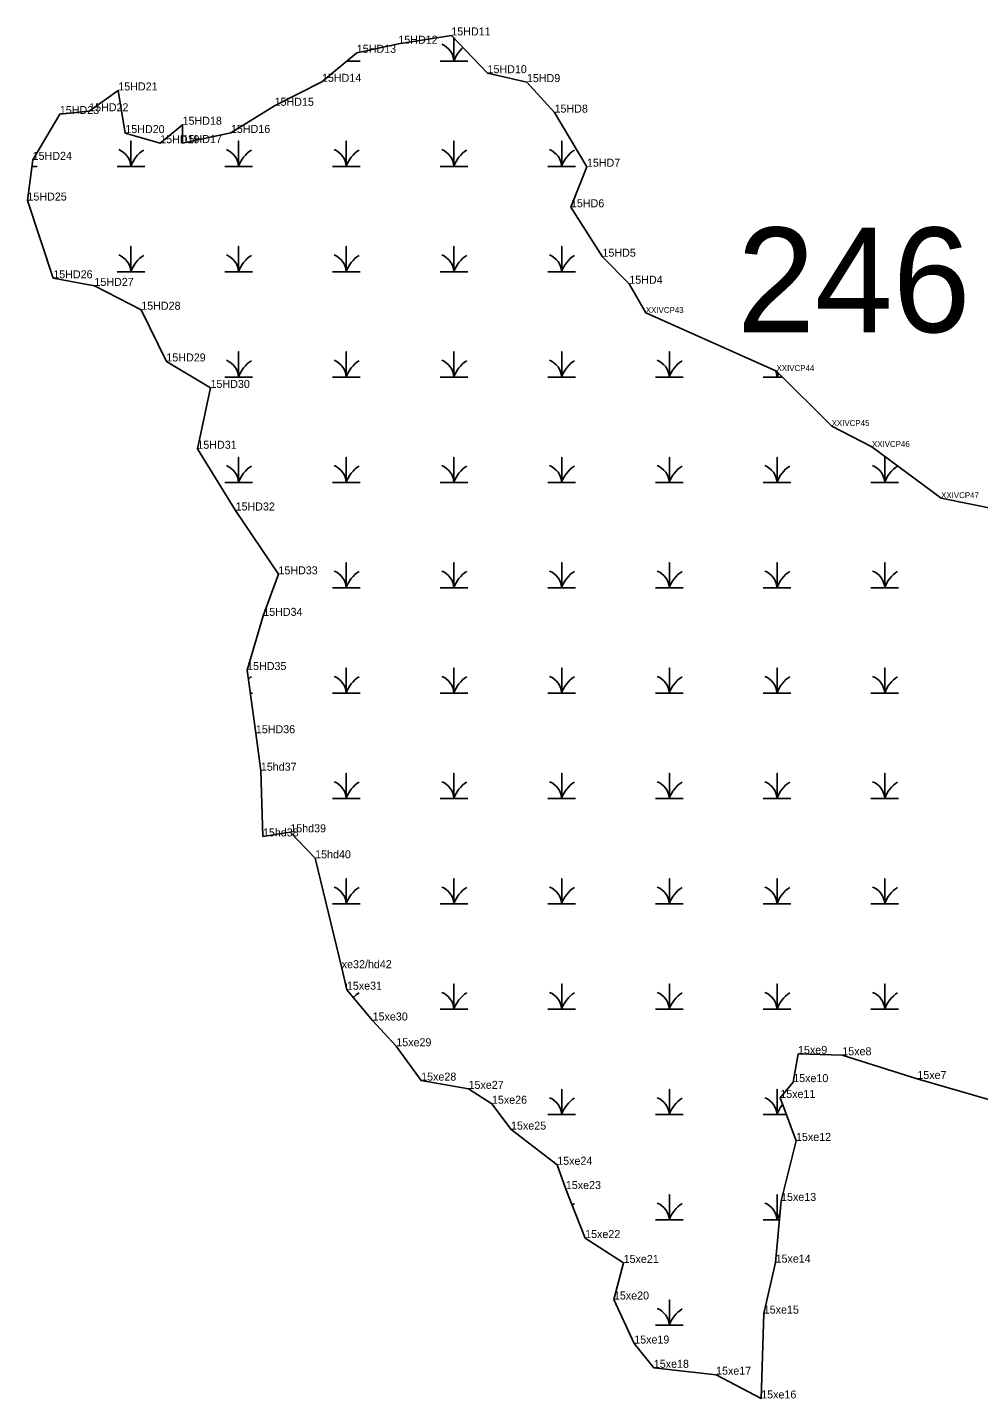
# Model space of a CAD drawing. Extents: x 2072529 to 2268796, y 436423 to 470406.
# Drawn here: x 2267109 to 2267703, y 443475 to 444332 of the extents above; entities that cross this region are included whole.
import ezdxf

# ---------------------------------------------------------------- set-up
doc = ezdxf.new("R2010")
doc.units = 0
for name, color, linetype in [('Default', 7, 'Continuous'), ('Exist Environmental Wetland Boundary', 7, 'Continuous'), ('Exist Environmental Wetland Boundary Cogo Comment', 7, 'Continuous'), ('Exist Hydro Swamp or Marsh', 7, 'Continuous'), ('Old_Level_20', 7, 'Continuous')]:
    doc.layers.add(name, color=color, linetype=linetype)

msp = doc.modelspace()

# ---------------------------------------------------------------- linework, layer by layer
at = {"layer": 'Exist Environmental Wetland Boundary'}
for points in [[(2267254.71, 443867.46), (2267251.59, 443890.85), (2267246.15, 443930.33), (2267256.19, 443964.18), (2267265.69, 443990.12), (2267238.96, 444029.98), (2267215.07, 444068.53), (2267223.27, 444106.54), (2267195.73, 444123.07), (2267180.03, 444155.38), (2267150.79, 444170.27), (2267125.08, 444175.01), (2267108.95, 444223.58), (2267112.23, 444249), (2267129.18, 444277.63), (2267147.51, 444279.34), (2267165.7, 444292.35), (2267170.08, 444265.69), (2267191.85, 444259.39), (2267205.85, 444270.93), (2267205.86, 444259.5), (2267236.05, 444265.81), (2267263.32, 444282.78), (2267292.89, 444297.74), (2267314.62, 444315.88), (2267340.6, 444321.55), (2267373.68, 444326.72), (2267396.26, 444303.14), (2267420.87, 444297.57), (2267438.13, 444278.5), (2267458.35, 444244.71), (2267448.38, 444219.37), (2267468.06, 444188.5), (2267484.83, 444171.6), (2267495.13, 444153.37), (2267576.76, 444117.09), (2267611.21, 444082.76), (2267636.35, 444069.68), (2267679.53, 444037.72), (2267752.68, 444022.97)], [(2267725.87, 443657.23), (2267664.69, 443674.89), (2267617.82, 443689.69), (2267590.18, 443690.53), (2267587.18, 443672.94), (2267579.08, 443663.04), (2267588.92, 443636.21), (2267579.59, 443598.72), (2267576.15, 443560.18), (2267568.79, 443528.33), (2267567.19, 443475.34), (2267539.01, 443490.2), (2267500.11, 443494.48), (2267487.88, 443509.65), (2267475.21, 443537.15), (2267481.28, 443559.98), (2267457.24, 443575.52), (2267445.19, 443606.13), (2267439.79, 443621.29), (2267410.94, 443643.26), (2267399.03, 443659.42), (2267384.42, 443668.71), (2267354.83, 443673.87), (2267339.3, 443695.32), (2267324.52, 443711.42), (2267308.45, 443730.65), (2267305.23, 443744.08), (2267288.63, 443812.72), (2267273.11, 443828.98), (2267256.02, 443826.4), (2267254.71, 443867.46)]]:
    msp.add_lwpolyline(points, dxfattribs=at)
at = {"layer": 'Exist Hydro Swamp or Marsh'}
for points in [[(2267366.74, 444310.71), (2267375.34, 444310.71), (2267375.34, 444324.99)], [(2267375.34, 444324.99), (2267375.34, 444310.71), (2267383.94, 444310.71)], [(2267308.43, 444310.71), (2267316.69, 444310.71)], [(2267164.99, 444244.91), (2267173.59, 444244.91), (2267173.59, 444260.69), (2267173.59, 444244.91), (2267182.19, 444244.91)], [(2267232.24, 444244.91), (2267240.84, 444244.91), (2267240.84, 444260.69), (2267240.84, 444244.91), (2267249.44, 444244.91)], [(2267299.49, 444244.91), (2267308.09, 444244.91), (2267308.09, 444260.69), (2267308.09, 444244.91), (2267316.69, 444244.91)], [(2267366.74, 444244.91), (2267375.34, 444244.91), (2267375.34, 444260.69), (2267375.34, 444244.91), (2267383.94, 444244.91)], [(2267433.99, 444244.91), (2267442.59, 444244.91), (2267442.59, 444260.69), (2267442.59, 444244.91), (2267451.19, 444244.91)], [(2267111.7, 444244.91), (2267114.94, 444244.91)], [(2267164.99, 444179.11), (2267173.59, 444179.11), (2267173.59, 444194.89), (2267173.59, 444179.11), (2267182.19, 444179.11)], [(2267232.24, 444179.11), (2267240.84, 444179.11), (2267240.84, 444194.89), (2267240.84, 444179.11), (2267249.44, 444179.11)], [(2267299.49, 444179.11), (2267308.09, 444179.11), (2267308.09, 444194.89), (2267308.09, 444179.11), (2267316.69, 444179.11)], [(2267366.74, 444179.11), (2267375.34, 444179.11), (2267375.34, 444194.89), (2267375.34, 444179.11), (2267383.94, 444179.11)], [(2267433.99, 444179.11), (2267442.59, 444179.11), (2267442.59, 444194.89), (2267442.59, 444179.11), (2267451.19, 444179.11)], [(2267232.24, 444113.31), (2267240.84, 444113.31), (2267240.84, 444129.09), (2267240.84, 444113.31), (2267249.44, 444113.31)], [(2267299.49, 444113.31), (2267308.09, 444113.31), (2267308.09, 444129.09), (2267308.09, 444113.31), (2267316.69, 444113.31)], [(2267366.74, 444113.31), (2267375.34, 444113.31), (2267375.34, 444129.09), (2267375.34, 444113.31), (2267383.94, 444113.31)], [(2267433.99, 444113.31), (2267442.59, 444113.31), (2267442.59, 444129.09), (2267442.59, 444113.31), (2267451.19, 444113.31)], [(2267501.24, 444113.31), (2267509.84, 444113.31), (2267509.84, 444129.09), (2267509.84, 444113.31), (2267518.44, 444113.31)], [(2267568.49, 444113.31), (2267577.09, 444113.31), (2267577.09, 444116.76)], [(2267577.09, 444116.76), (2267577.09, 444113.31), (2267580.56, 444113.31)], [(2267232.24, 444047.51), (2267240.84, 444047.51), (2267240.84, 444063.29), (2267240.84, 444047.51), (2267249.44, 444047.51)], [(2267299.49, 444047.51), (2267308.09, 444047.51), (2267308.09, 444063.29), (2267308.09, 444047.51), (2267316.69, 444047.51)], [(2267366.74, 444047.51), (2267375.34, 444047.51), (2267375.34, 444063.29), (2267375.34, 444047.51), (2267383.94, 444047.51)], [(2267433.99, 444047.51), (2267442.59, 444047.51), (2267442.59, 444063.29), (2267442.59, 444047.51), (2267451.19, 444047.51)], [(2267501.24, 444047.51), (2267509.84, 444047.51), (2267509.84, 444063.29), (2267509.84, 444047.51), (2267518.44, 444047.51)], [(2267568.49, 444047.51), (2267577.09, 444047.51), (2267577.09, 444063.29), (2267577.09, 444047.51), (2267585.69, 444047.51)], [(2267635.74, 444047.51), (2267644.34, 444047.51), (2267644.34, 444063.29), (2267644.34, 444047.51), (2267652.94, 444047.51)], [(2267299.49, 443981.71), (2267308.09, 443981.71), (2267308.09, 443997.49), (2267308.09, 443981.71), (2267316.69, 443981.71)], [(2267366.74, 443981.71), (2267375.34, 443981.71), (2267375.34, 443997.49), (2267375.34, 443981.71), (2267383.94, 443981.71)], [(2267433.99, 443981.71), (2267442.59, 443981.71), (2267442.59, 443997.49), (2267442.59, 443981.71), (2267451.19, 443981.71)], [(2267501.24, 443981.71), (2267509.84, 443981.71), (2267509.84, 443997.49), (2267509.84, 443981.71), (2267518.44, 443981.71)], [(2267568.49, 443981.71), (2267577.09, 443981.71), (2267577.09, 443997.49), (2267577.09, 443981.71), (2267585.69, 443981.71)], [(2267635.74, 443981.71), (2267644.34, 443981.71), (2267644.34, 443997.49), (2267644.34, 443981.71), (2267652.94, 443981.71)], [(2267299.49, 443915.91), (2267308.09, 443915.91), (2267308.09, 443931.69), (2267308.09, 443915.91), (2267316.69, 443915.91)], [(2267366.74, 443915.91), (2267375.34, 443915.91), (2267375.34, 443931.69), (2267375.34, 443915.91), (2267383.94, 443915.91)], [(2267433.99, 443915.91), (2267442.59, 443915.91), (2267442.59, 443931.69), (2267442.59, 443915.91), (2267451.19, 443915.91)], [(2267501.24, 443915.91), (2267509.84, 443915.91), (2267509.84, 443931.69), (2267509.84, 443915.91), (2267518.44, 443915.91)], [(2267568.49, 443915.91), (2267577.09, 443915.91), (2267577.09, 443931.69), (2267577.09, 443915.91), (2267585.69, 443915.91)], [(2267635.74, 443915.91), (2267644.34, 443915.91), (2267644.34, 443931.69), (2267644.34, 443915.91), (2267652.94, 443915.91)], [(2267248.14, 443915.91), (2267249.44, 443915.91)], [(2267299.49, 443850.11), (2267308.09, 443850.11), (2267308.09, 443865.89), (2267308.09, 443850.11), (2267316.69, 443850.11)], [(2267366.74, 443850.11), (2267375.34, 443850.11), (2267375.34, 443865.89), (2267375.34, 443850.11), (2267383.94, 443850.11)], [(2267433.99, 443850.11), (2267442.59, 443850.11), (2267442.59, 443865.89), (2267442.59, 443850.11), (2267451.19, 443850.11)], [(2267501.24, 443850.11), (2267509.84, 443850.11), (2267509.84, 443865.89), (2267509.84, 443850.11), (2267518.44, 443850.11)], [(2267568.49, 443850.11), (2267577.09, 443850.11), (2267577.09, 443865.89), (2267577.09, 443850.11), (2267585.69, 443850.11)], [(2267635.74, 443850.11), (2267644.34, 443850.11), (2267644.34, 443865.89), (2267644.34, 443850.11), (2267652.94, 443850.11)], [(2267299.49, 443784.31), (2267308.09, 443784.31), (2267308.09, 443800.09), (2267308.09, 443784.31), (2267316.69, 443784.31)], [(2267366.74, 443784.31), (2267375.34, 443784.31), (2267375.34, 443800.09), (2267375.34, 443784.31), (2267383.94, 443784.31)], [(2267433.99, 443784.31), (2267442.59, 443784.31), (2267442.59, 443800.09), (2267442.59, 443784.31), (2267451.19, 443784.31)], [(2267501.24, 443784.31), (2267509.84, 443784.31), (2267509.84, 443800.09), (2267509.84, 443784.31), (2267518.44, 443784.31)], [(2267568.49, 443784.31), (2267577.09, 443784.31), (2267577.09, 443800.09), (2267577.09, 443784.31), (2267585.69, 443784.31)], [(2267635.74, 443784.31), (2267644.34, 443784.31), (2267644.34, 443800.09), (2267644.34, 443784.31), (2267652.94, 443784.31)], [(2267308.09, 443732.13), (2267308.09, 443734.29), (2267308.09, 443732.13)], [(2267366.74, 443718.51), (2267375.34, 443718.51), (2267375.34, 443734.29), (2267375.34, 443718.51), (2267383.94, 443718.51)], [(2267433.99, 443718.51), (2267442.59, 443718.51), (2267442.59, 443734.29), (2267442.59, 443718.51), (2267451.19, 443718.51)], [(2267501.24, 443718.51), (2267509.84, 443718.51), (2267509.84, 443734.29), (2267509.84, 443718.51), (2267518.44, 443718.51)], [(2267568.49, 443718.51), (2267577.09, 443718.51), (2267577.09, 443734.29), (2267577.09, 443718.51), (2267585.69, 443718.51)], [(2267635.74, 443718.51), (2267644.34, 443718.51), (2267644.34, 443734.29), (2267644.34, 443718.51), (2267652.94, 443718.51)], [(2267433.99, 443652.71), (2267442.59, 443652.71), (2267442.59, 443668.49), (2267442.59, 443652.71), (2267451.19, 443652.71)], [(2267501.24, 443652.71), (2267509.84, 443652.71), (2267509.84, 443668.49), (2267509.84, 443652.71), (2267518.44, 443652.71)], [(2267568.49, 443652.71), (2267577.09, 443652.71), (2267577.09, 443668.49), (2267577.09, 443652.71), (2267582.87, 443652.71)], [(2267501.24, 443586.91), (2267509.84, 443586.91), (2267509.84, 443602.69), (2267509.84, 443586.91), (2267518.44, 443586.91)], [(2267568.49, 443586.91), (2267577.09, 443586.91), (2267577.09, 443602.69), (2267577.09, 443586.91), (2267578.54, 443586.91)], [(2267501.24, 443521.11), (2267509.84, 443521.11), (2267509.84, 443536.89), (2267509.84, 443521.11), (2267518.44, 443521.11)], [(2267568.49, 443521.11), (2267568.57, 443521.11)]]:
    msp.add_lwpolyline(points, dxfattribs=at)
for centre, radius, start, end in [((2267363.07, 444309.82), 12.3, 4.14034, 67.53497), ((2267393.58, 444304.65), 19.22, 131.09285, 161.62219), ((2267161.32, 444244.02), 12.3, 4.14034, 67.53497), ((2267191.83, 444238.85), 19.22, 122.12745, 161.62219), ((2267228.57, 444244.02), 12.3, 4.14034, 67.53497), ((2267259.08, 444238.85), 19.22, 122.12745, 161.62219), ((2267295.82, 444244.02), 12.3, 4.14034, 67.53497), ((2267326.33, 444238.85), 19.22, 122.12745, 161.62219), ((2267363.07, 444244.02), 12.3, 4.14034, 67.53497), ((2267393.58, 444238.85), 19.22, 122.12745, 161.62219), ((2267430.32, 444244.02), 12.3, 4.14034, 67.53497), ((2267460.83, 444238.85), 19.22, 122.12745, 161.62219), ((2267161.32, 444178.22), 12.3, 4.14034, 67.53497), ((2267191.83, 444173.05), 19.22, 122.12745, 161.62219), ((2267228.57, 444178.22), 12.3, 4.14034, 67.53497), ((2267259.08, 444173.05), 19.22, 122.12745, 161.62219), ((2267295.82, 444178.22), 12.3, 4.14034, 67.53497), ((2267326.33, 444173.05), 19.22, 122.12745, 161.62219), ((2267363.07, 444178.22), 12.3, 4.14034, 67.53497), ((2267393.58, 444173.05), 19.22, 122.12745, 161.62219), ((2267430.32, 444178.22), 12.3, 4.14034, 67.53497), ((2267460.83, 444173.05), 19.22, 122.12745, 161.62219), ((2267228.57, 444112.42), 12.3, 4.14034, 67.53497), ((2267259.08, 444107.25), 19.22, 122.12745, 161.62219), ((2267295.82, 444112.42), 12.3, 4.14034, 67.53497), ((2267326.33, 444107.25), 19.22, 122.12745, 161.62219), ((2267363.07, 444112.42), 12.3, 4.14034, 67.53497), ((2267393.58, 444107.25), 19.22, 122.12745, 161.62219), ((2267430.32, 444112.42), 12.3, 4.14034, 67.53497), ((2267460.83, 444107.25), 19.22, 122.12745, 161.62219), ((2267497.57, 444112.42), 12.3, 4.14034, 67.53497), ((2267528.08, 444107.25), 19.22, 122.12745, 161.62219), ((2267564.82, 444112.42), 12.3, 4.14034, 23.87659), ((2267595.33, 444107.25), 19.22, 153.71556, 161.62219), ((2267228.57, 444046.62), 12.3, 4.14034, 67.53497), ((2267259.08, 444041.45), 19.22, 122.12745, 161.62219), ((2267295.82, 444046.62), 12.3, 4.14034, 67.53497), ((2267326.33, 444041.45), 19.22, 122.12745, 161.62219), ((2267363.07, 444046.62), 12.3, 4.14034, 67.53497), ((2267393.58, 444041.45), 19.22, 122.12745, 161.62219), ((2267430.32, 444046.62), 12.3, 4.14034, 67.53497), ((2267460.83, 444041.45), 19.22, 122.12745, 161.62219), ((2267497.57, 444046.62), 12.3, 4.14034, 67.53497), ((2267528.08, 444041.45), 19.22, 122.12745, 161.62219), ((2267564.82, 444046.62), 12.3, 4.14034, 67.53497), ((2267595.33, 444041.45), 19.22, 122.12745, 161.62219), ((2267632.07, 444046.62), 12.3, 4.14034, 67.53497), ((2267662.58, 444041.45), 19.22, 122.12745, 161.62219), ((2267295.82, 443980.82), 12.3, 4.14034, 67.53497), ((2267326.33, 443975.65), 19.22, 122.12745, 161.62219), ((2267363.07, 443980.82), 12.3, 4.14034, 67.53497), ((2267393.58, 443975.65), 19.22, 122.12745, 161.62219), ((2267430.32, 443980.82), 12.3, 4.14034, 67.53497), ((2267460.83, 443975.65), 19.22, 122.12745, 161.62219), ((2267497.57, 443980.82), 12.3, 4.14034, 67.53497), ((2267528.08, 443975.65), 19.22, 122.12745, 161.62219), ((2267564.82, 443980.82), 12.3, 4.14034, 67.53497), ((2267595.33, 443975.65), 19.22, 122.12745, 161.62219), ((2267632.07, 443980.82), 12.3, 4.14034, 67.53497), ((2267662.58, 443975.65), 19.22, 122.12745, 161.62219), ((2267259.08, 443909.85), 19.22, 122.12745, 129.2458), ((2267295.82, 443915.02), 12.3, 4.14034, 67.53497), ((2267326.33, 443909.85), 19.22, 122.12745, 161.62219), ((2267363.07, 443915.02), 12.3, 4.14034, 67.53497), ((2267393.58, 443909.85), 19.22, 122.12745, 161.62219), ((2267430.32, 443915.02), 12.3, 4.14034, 67.53497), ((2267460.83, 443909.85), 19.22, 122.12745, 161.62219), ((2267497.57, 443915.02), 12.3, 4.14034, 67.53497), ((2267528.08, 443909.85), 19.22, 122.12745, 161.62219), ((2267564.82, 443915.02), 12.3, 4.14034, 67.53497), ((2267595.33, 443909.85), 19.22, 122.12745, 161.62219), ((2267632.07, 443915.02), 12.3, 4.14034, 67.53497), ((2267662.58, 443909.85), 19.22, 122.12745, 161.62219), ((2267295.82, 443849.22), 12.3, 4.14034, 67.53497), ((2267326.33, 443844.05), 19.22, 122.12745, 161.62219), ((2267363.07, 443849.22), 12.3, 4.14034, 67.53497), ((2267393.58, 443844.05), 19.22, 122.12745, 161.62219), ((2267430.32, 443849.22), 12.3, 4.14034, 67.53497), ((2267460.83, 443844.05), 19.22, 122.12745, 161.62219), ((2267497.57, 443849.22), 12.3, 4.14034, 67.53497), ((2267528.08, 443844.05), 19.22, 122.12745, 161.62219), ((2267564.82, 443849.22), 12.3, 4.14034, 67.53497), ((2267595.33, 443844.05), 19.22, 122.12745, 161.62219), ((2267632.07, 443849.22), 12.3, 4.14034, 67.53497), ((2267662.58, 443844.05), 19.22, 122.12745, 161.62219), ((2267295.82, 443783.42), 12.3, 4.14034, 67.53497), ((2267326.33, 443778.25), 19.22, 122.12745, 161.62219), ((2267363.07, 443783.42), 12.3, 4.14034, 67.53497), ((2267393.58, 443778.25), 19.22, 122.12745, 161.62219), ((2267430.32, 443783.42), 12.3, 4.14034, 67.53497), ((2267460.83, 443778.25), 19.22, 122.12745, 161.62219), ((2267497.57, 443783.42), 12.3, 4.14034, 67.53497), ((2267528.08, 443778.25), 19.22, 122.12745, 161.62219), ((2267564.82, 443783.42), 12.3, 4.14034, 67.53497), ((2267595.33, 443778.25), 19.22, 122.12745, 161.62219), ((2267632.07, 443783.42), 12.3, 4.14034, 67.53497), ((2267662.58, 443778.25), 19.22, 122.12745, 161.62219), ((2267326.33, 443712.45), 19.22, 122.12745, 136.01285), ((2267363.07, 443717.62), 12.3, 4.14034, 67.53497), ((2267393.58, 443712.45), 19.22, 122.12745, 161.62219), ((2267430.32, 443717.62), 12.3, 4.14034, 67.53497), ((2267460.83, 443712.45), 19.22, 122.12745, 161.62219), ((2267497.57, 443717.62), 12.3, 4.14034, 67.53497), ((2267528.08, 443712.45), 19.22, 122.12745, 161.62219), ((2267564.82, 443717.62), 12.3, 4.14034, 67.53497), ((2267595.33, 443712.45), 19.22, 122.12745, 161.62219), ((2267632.07, 443717.62), 12.3, 4.14034, 67.53497), ((2267662.58, 443712.45), 19.22, 122.12745, 161.62219), ((2267430.32, 443651.82), 12.3, 4.14034, 67.53497), ((2267460.83, 443646.65), 19.22, 122.12745, 161.62219), ((2267497.57, 443651.82), 12.3, 4.14034, 67.53497), ((2267528.08, 443646.65), 19.22, 122.12745, 161.62219), ((2267564.82, 443651.82), 12.3, 4.14034, 67.53497), ((2267595.33, 443646.65), 19.22, 140.16473, 161.62219), ((2267460.83, 443580.85), 19.22, 122.12745, 127.46888), ((2267497.57, 443586.02), 12.3, 4.14034, 67.53497), ((2267528.08, 443580.85), 19.22, 122.12745, 161.62219), ((2267564.82, 443586.02), 12.3, 4.14034, 67.53497), ((2267595.33, 443580.85), 19.22, 148.83601, 161.62219), ((2267497.57, 443520.22), 12.3, 4.14034, 67.53497), ((2267528.08, 443515.05), 19.22, 122.12745, 161.62219), ((2267564.82, 443520.22), 12.3, 67.47012, 67.53497)]:
    msp.add_arc(centre, radius, start, end, dxfattribs=at)
at = {"layer": 'Old_Level_20'}
for p, q in [((2267340.6, 444321.55), (2267340.6, 444321.55)), ((2267373.68, 444326.72), (2267373.68, 444326.72)), ((2267314.62, 444315.88), (2267314.62, 444315.88)), ((2267292.89, 444297.74), (2267292.89, 444297.74)), ((2267396.26, 444303.14), (2267396.26, 444303.14)), ((2267420.87, 444297.57), (2267420.87, 444297.57)), ((2267165.7, 444292.35), (2267165.7, 444292.35)), ((2267147.51, 444279.34), (2267147.51, 444279.34)), ((2267263.32, 444282.78), (2267263.32, 444282.78)), ((2267438.13, 444278.5), (2267438.13, 444278.5)), ((2267129.18, 444277.63), (2267129.18, 444277.63)), ((2267205.85, 444270.93), (2267205.85, 444270.93)), ((2267170.08, 444265.69), (2267170.08, 444265.69)), ((2267236.05, 444265.81), (2267236.05, 444265.81)), ((2267191.85, 444259.39), (2267191.85, 444259.39)), ((2267205.86, 444259.5), (2267205.86, 444259.5)), ((2267112.23, 444249), (2267112.23, 444249)), ((2267458.35, 444244.71), (2267458.35, 444244.71)), ((2267108.95, 444223.58), (2267108.95, 444223.58)), ((2267448.38, 444219.37), (2267448.38, 444219.37)), ((2267468.06, 444188.5), (2267468.06, 444188.5)), ((2267125.08, 444175.01), (2267125.08, 444175.01)), ((2267150.79, 444170.27), (2267150.79, 444170.27)), ((2267484.83, 444171.6), (2267484.83, 444171.6)), ((2267180.03, 444155.38), (2267180.03, 444155.38)), ((2267195.73, 444123.07), (2267195.73, 444123.07)), ((2267223.27, 444106.54), (2267223.27, 444106.54)), ((2267215.07, 444068.53), (2267215.07, 444068.53)), ((2267238.96, 444029.98), (2267238.96, 444029.98)), ((2267265.69, 443990.12), (2267265.69, 443990.12)), ((2267256.19, 443964.18), (2267256.19, 443964.18)), ((2267246.15, 443930.33), (2267246.15, 443930.33)), ((2267251.59, 443890.85), (2267251.59, 443890.85)), ((2267254.71, 443867.46), (2267254.71, 443867.46)), ((2267256.02, 443826.4), (2267256.02, 443826.4)), ((2267273.11, 443828.98), (2267273.11, 443828.98)), ((2267288.63, 443812.72), (2267288.63, 443812.72)), ((2267305.23, 443744.08), (2267305.23, 443744.08)), ((2267308.45, 443730.65), (2267308.45, 443730.65)), ((2267324.52, 443711.42), (2267324.52, 443711.42)), ((2267339.3, 443695.32), (2267339.3, 443695.32)), ((2267590.18, 443690.53), (2267590.18, 443690.53)), ((2267617.82, 443689.69), (2267617.82, 443689.69)), ((2267354.83, 443673.87), (2267354.83, 443673.87)), ((2267587.18, 443672.94), (2267587.18, 443672.94)), ((2267664.69, 443674.89), (2267664.69, 443674.89)), ((2267384.42, 443668.71), (2267384.42, 443668.71)), ((2267579.08, 443663.04), (2267579.08, 443663.04)), ((2267399.03, 443659.42), (2267399.03, 443659.42)), ((2267410.94, 443643.26), (2267410.94, 443643.26)), ((2267588.92, 443636.21), (2267588.92, 443636.21)), ((2267439.79, 443621.29), (2267439.79, 443621.29)), ((2267445.19, 443606.13), (2267445.19, 443606.13)), ((2267579.59, 443598.72), (2267579.59, 443598.72)), ((2267457.24, 443575.52), (2267457.24, 443575.52)), ((2267481.28, 443559.98), (2267481.28, 443559.98)), ((2267576.15, 443560.18), (2267576.15, 443560.18)), ((2267475.21, 443537.15), (2267475.21, 443537.15)), ((2267568.79, 443528.33), (2267568.79, 443528.33)), ((2267487.88, 443509.65), (2267487.88, 443509.65)), ((2267500.11, 443494.48), (2267500.11, 443494.48)), ((2267539.01, 443490.2), (2267539.01, 443490.2)), ((2267567.19, 443475.34), (2267567.19, 443475.34))]:
    msp.add_line(p, q, dxfattribs=at)

# ---------------------------------------------------------------- texts
at = {"layer": 'Default'}
msp.add_text('246', height=65.34, dxfattribs=at).set_placement((2267552.15, 444141.36))
at = {"layer": 'Exist Environmental Wetland Boundary Cogo Comment'}
for s, height, p in [('15HD11', 5, (2267373.68, 444326.72)), ('15HD13', 5, (2267314.62, 444315.88)), ('15HD12', 5, (2267340.6, 444321.55)), ('15HD10', 5, (2267396.26, 444303.14)), ('15HD21', 5, (2267165.7, 444292.35)), ('15HD14', 5, (2267292.89, 444297.74)), ('15HD9', 5, (2267420.87, 444297.57)), ('15HD15', 5, (2267263.32, 444282.78)), ('15HD23', 5, (2267129.18, 444277.63)), ('15HD22', 5, (2267147.51, 444279.34)), ('15HD8', 5, (2267438.13, 444278.5)), ('15HD20', 5, (2267170.08, 444265.69)), ('15HD18', 5, (2267205.85, 444270.93)), ('15HD16', 5, (2267236.05, 444265.81)), ('15HD19', 5, (2267191.85, 444259.39)), ('15HD17', 5, (2267205.86, 444259.5)), ('15HD24', 5, (2267112.23, 444249)), ('15HD7', 5, (2267458.35, 444244.71)), ('15HD25', 5, (2267108.95, 444223.58)), ('15HD6', 5, (2267448.38, 444219.37)), ('15HD5', 5, (2267468.06, 444188.5)), ('15HD26', 5, (2267125.08, 444175.01)), ('15HD27', 5, (2267150.79, 444170.27)), ('15HD4', 5, (2267484.83, 444171.6)), ('15HD28', 5, (2267180.03, 444155.38)), ('XXIVCP43 ', 3.691, (2267495.13, 444153.37)), ('15HD29', 5, (2267195.73, 444123.07)), ('XXIVCP44 ', 3.691, (2267576.76, 444117.09)), ('15HD30', 5, (2267223.27, 444106.54)), ('XXIVCP45 ', 3.691, (2267611.21, 444082.76)), ('15HD31', 5, (2267215.07, 444068.53)), ('XXIVCP46 ', 3.691, (2267636.35, 444069.68)), ('XXIVCP47 ', 3.691, (2267679.53, 444037.72)), ('15HD32', 5, (2267238.96, 444029.98)), ('15HD33', 5, (2267265.69, 443990.12)), ('15HD34', 5, (2267256.19, 443964.18)), ('15HD35', 5, (2267246.15, 443930.33)), ('15HD36', 5, (2267251.59, 443890.85)), ('15hd37', 5, (2267254.71, 443867.46)), ('15hd39', 5, (2267273.11, 443828.98)), ('15hd38', 5, (2267256.02, 443826.4)), ('15hd40', 5, (2267288.63, 443812.72)), ('xe32/hd42', 5, (2267305.23, 443744.08)), ('15xe31', 5, (2267308.45, 443730.65)), ('15xe30', 5, (2267324.52, 443711.42)), ('15xe29', 5, (2267339.3, 443695.32)), ('15xe9', 5, (2267590.18, 443690.53)), ('15xe8', 5, (2267617.82, 443689.69)), ('15xe28', 5, (2267354.83, 443673.87)), ('15xe7', 5, (2267664.69, 443674.89)), ('15xe27', 5, (2267384.42, 443668.71)), ('15xe10', 5, (2267587.18, 443672.94)), ('15xe26', 5, (2267399.03, 443659.42)), ('15xe11', 5, (2267579.08, 443663.04)), ('15xe25', 5, (2267410.94, 443643.26)), ('15xe12', 5, (2267588.92, 443636.21)), ('15xe24', 5, (2267439.79, 443621.29)), ('15xe23', 5, (2267445.19, 443606.13)), ('15xe13', 5, (2267579.59, 443598.72)), ('15xe22', 5, (2267457.24, 443575.52)), ('15xe21', 5, (2267481.28, 443559.98)), ('15xe14', 5, (2267576.15, 443560.18)), ('15xe20', 5, (2267475.21, 443537.15)), ('15xe15', 5, (2267568.79, 443528.33)), ('15xe19', 5, (2267487.88, 443509.65)), ('15xe18', 5, (2267500.11, 443494.48)), ('15xe17', 5, (2267539.01, 443490.2)), ('15xe16', 5, (2267567.19, 443475.34))]:
    msp.add_text(s, height=height, dxfattribs=at).set_placement(p)

doc.saveas('drawing.dxf')
